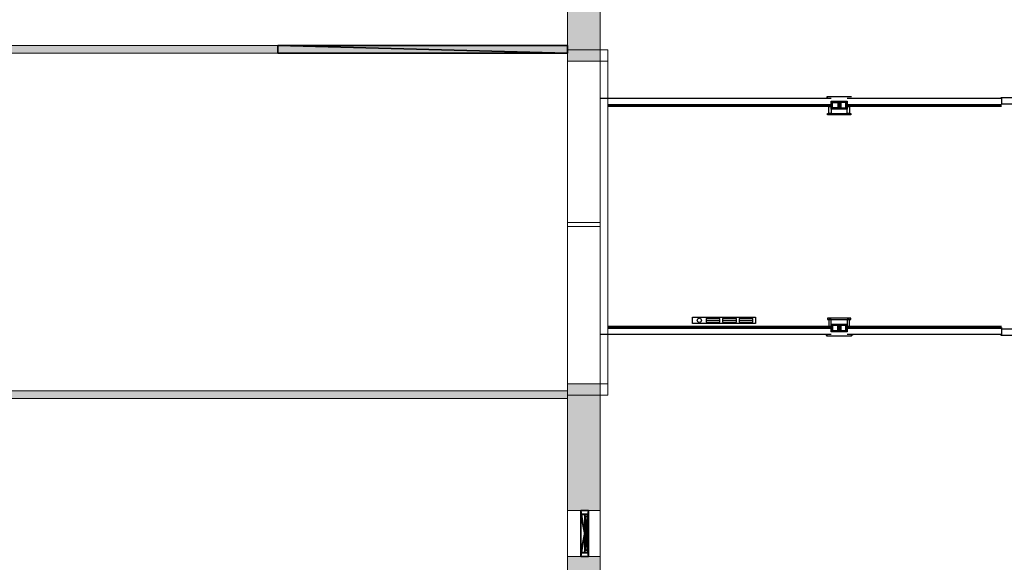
# Model space of a CAD drawing. Header units: inches. Extents: x 15 to 546804, y -66 to 267312.
# Tile 470 of 478: x 476859 to 489693, y 127630 to 134698. Entities that reach past the tile are written whole.
import ezdxf

# ---------------------------------------------------------------- set-up
doc = ezdxf.new("R2010")
doc.units = ezdxf.units.IN
doc.header["$MEASUREMENT"] = 0
doc.layers.add('A-1030-BE', color=7, linetype='Continuous')

# ---------------------------------------------------------------- blocks, each defined once
blk = doc.blocks.new('Component_22')
for p, q in [((0, 0), (0, 500)), ((0, 500), (0, 500, 500)), ((0, 500, 500), (0, 0, 500)), ((0, 500), (50, 500)), ((0, 500, 500), (50, 500, 500)), ((0, 470, 30), (0, 470, 470)), ((0, 30, 30), (0, 470, 30)), ((0, 470, 470), (0, 30, 470)), ((0, 470, 30), (50, 470, 30)), ((0, 470, 470), (50, 470, 470)), ((50, 0), (50, 500)), ((50, 500), (50, 500, 500)), ((50, 500, 500), (50, 0, 500)), ((50, 470, 30), (50, 470, 470)), ((50, 30, 30), (50, 470, 30)), ((50, 470, 470), (50, 30, 470)), ((0, 30, 470), (0, 30, 30)), ((0, 30, 30), (50, 30, 30)), ((0, 30, 470), (50, 30, 470)), ((0, 0, 500), (0, 0)), ((0, 0), (50, 0)), ((0, 0, 500), (50, 0, 500)), ((50, 30, 470), (50, 30, 30)), ((50, 0, 500), (50, 0))]:
    blk.add_line(p, q)
mesh = blk.add_polyface()
corners = [(0, 0, 500), (0, 30, 470), (0, 0), (0, 500, 500), (0, 470, 470), (0, 470, 30), (0, 30, 30), (0, 500)]
mesh.append_faces([[corners[k] for k in face] for face in [(0, 1, 2), (1, 3, 4), (4, 3, 5), (2, 6, 7), (6, 2, 1), (7, 5, 3)]], dxfattribs={"vtx0": -1, "vtx1": -1})
mesh.append_faces([[corners[k] for k in face] for face in [(1, 0, 3), (7, 6, 5)]], dxfattribs={"vtx0": -1, "vtx2": -1})
mesh = blk.add_polyface()
corners = [(50, 500), (0, 0), (0, 500), (50, 0)]
mesh.append_faces([[corners[k] for k in face] for face in [(0, 1, 2), (1, 0, 3)]], dxfattribs={"vtx0": -1})
mesh = blk.add_polyface()
corners = [(0, 500, 500), (50, 500), (0, 500), (50, 500, 500)]
mesh.append_faces([[corners[k] for k in face] for face in [(0, 1, 2), (1, 0, 3)]], dxfattribs={"vtx0": -1})
mesh = blk.add_polyface()
corners = [(50, 0, 500), (0, 500, 500), (0, 0, 500), (50, 500, 500)]
mesh.append_faces([[corners[k] for k in face] for face in [(0, 1, 2), (1, 0, 3)]], dxfattribs={"vtx0": -1})
mesh = blk.add_polyface()
corners = [(50, 470, 470), (0, 470, 30), (50, 470, 30), (0, 470, 470)]
mesh.append_faces([[corners[k] for k in face] for face in [(0, 1, 2), (1, 0, 3)]], dxfattribs={"vtx0": -1})
mesh = blk.add_polyface()
corners = [(50, 30, 30), (0, 470, 30), (0, 30, 30), (50, 470, 30)]
mesh.append_faces([[corners[k] for k in face] for face in [(0, 1, 2), (1, 0, 3)]], dxfattribs={"vtx0": -1})
mesh = blk.add_polyface()
corners = [(50, 470, 470), (0, 30, 470), (0, 470, 470), (50, 30, 470)]
mesh.append_faces([[corners[k] for k in face] for face in [(0, 1, 2), (1, 0, 3)]], dxfattribs={"vtx0": -1})
mesh = blk.add_polyface()
corners = [(50, 0), (50, 30, 30), (50, 0, 500), (50, 500), (50, 470, 30), (50, 470, 470), (50, 30, 470), (50, 500, 500)]
mesh.append_faces([[corners[k] for k in face] for face in [(0, 1, 2), (1, 3, 4), (4, 3, 5), (2, 6, 7), (6, 2, 1), (7, 5, 3)]], dxfattribs={"vtx0": -1, "vtx1": -1})
mesh.append_faces([[corners[k] for k in face] for face in [(1, 0, 3), (7, 6, 5)]], dxfattribs={"vtx0": -1, "vtx2": -1})
mesh = blk.add_polyface()
corners = [(0, 30, 470), (50, 30, 30), (0, 30, 30), (50, 30, 470)]
mesh.append_faces([[corners[k] for k in face] for face in [(0, 1, 2), (1, 0, 3)]], dxfattribs={"vtx0": -1})
mesh = blk.add_polyface()
corners = [(50, 0, 500), (0, 0), (50, 0), (0, 0, 500)]
mesh.append_faces([[corners[k] for k in face] for face in [(0, 1, 2), (1, 0, 3)]], dxfattribs={"vtx0": -1})
blk = doc.blocks.new('Group_26')
at = {"color": 8, "true_color": 0x6b767f}
for p, q in [((0, 0), (0, 0, 1800)), ((500, 0), (0, 0)), ((0, 0, 1800), (500, 0, 1800)), ((500, 0, 1800), (500, 0))]:
    blk.add_line(p, q, dxfattribs=at)
mesh = blk.add_polyface(dxfattribs=at)
corners = [(500, 0, 1800), (0, 0), (500, 0), (0, 0, 1800)]
mesh.append_faces([[corners[k] for k in face] for face in [(0, 1, 2), (1, 0, 3)]], dxfattribs={"vtx0": -1, "color": 8})
blk = doc.blocks.new('elekkachel2000')
for p, q in [((-410, -40), (-410, 40)), ((-410, 40), (410, 40)), ((-375, 25), (-375, -25)), ((-195, 25), (-375, 25)), ((-375, 0), (-195, 0)), ((-195, -25), (-195, 25)), ((-160, 25), (-160, -25)), ((20, 25), (-160, 25)), ((-160, 0), (20, 0)), ((20, -25), (20, 25)), ((55, 25), (55, -25)), ((235, 25), (55, 25)), ((55, 0), (235, 0)), ((235, -25), (235, 25)), ((410, 40), (410, -40)), ((410, -40), (-410, -40)), ((-375, -25), (-195, -25)), ((-160, -25), (20, -25)), ((55, -25), (235, -25))]:
    blk.add_line(p, q)
blk.add_circle((323, 0), 27)

msp = doc.modelspace()

# ---------------------------------------------------------------- hatches: boundary and pattern name
at = {"lineweight": 20}
h = msp.add_hatch(color=7, dxfattribs=at)
h.dxf.hatch_style = 1
h.paths.add_polyline_path([(483998, 134156), (484425, 134156), (484425, 135806), (483998, 135806)])
h = msp.add_hatch(color=7, dxfattribs=at)
h.dxf.hatch_style = 1
h.paths.add_polyline_path([(476623, 134263), (483998, 134263), (483998, 134363), (476623, 134363)])
h = msp.add_hatch(color=7, dxfattribs=at)
h.dxf.hatch_style = 1
h.paths.add_polyline_path([(483998, 128306), (484425, 128306), (484425, 129956), (483998, 129956)])
h = msp.add_hatch(color=7, dxfattribs=at)
h.dxf.hatch_style = 1
h.paths.add_polyline_path([(475409, 129763), (483998, 129763), (483998, 129863), (475409, 129863)])
h = msp.add_hatch(color=7, dxfattribs=at)
h.dxf.hatch_style = 1
h.paths.add_polyline_path([(484425, 127706), (483998, 127706), (483998, 127106), (484175, 127106), (484175, 127107), (484275, 127107), (484425, 127106)])

# ---------------------------------------------------------------- linework, layer by layer
at = {"color": 7, "lineweight": 20}
for p, q in [((483998, 141466, 7500), (483998, 132003, 7500)), ((483998, 132056), (483998, 141466)), ((483998, 141437, 300), (483998, 122866)), ((484425, 141466, 7500), (484425, 132003, 7500)), ((483998, 135806, 850), (483998, 134156, 850)), ((484425, 134156, 850), (484425, 135806, 850)), ((484425, 134306), (484425, 135506)), ((480223, 134363, 300), (476623, 134363, 300)), ((480223, 134363, 3500), (476623, 134363, 3500)), ((483998, 134363), (476623, 134363)), ((476623, 134263, 300), (480223, 134263, 300)), ((476623, 134263, 3500), (480223, 134263, 3500)), ((476623, 134263), (483998, 134263)), ((480223, 134263, 300), (480223, 134363, 300)), ((480223, 134263, 3500), (480223, 134363, 3500)), ((480223, 134363, 300), (480223, 134363, 3500)), ((480223, 134263, 300), (480223, 134263, 3500)), ((483998, 134263), (483998, 134363)), ((484425, 134306, 1000), (483998, 134306, 1000)), ((484425, 134306, 6500), (483998, 134306, 6500)), ((483998, 132056, 1000), (483998, 134306, 1000)), ((483998, 134306, 1000), (483998, 134306, 6500)), ((483998, 134306, 6500), (483998, 132003, 6500)), ((483998, 129806, 850), (483998, 134306, 850)), ((483998, 134306, 850), (483998, 134306, 6650)), ((483998, 134306, 6650), (483998, 129806, 6650)), ((483998, 134306, 6650), (484525, 134306, 6650)), ((483998, 134306, 850), (484525, 134306, 850)), ((484425, 132056, 1000), (484425, 134306, 1000)), ((484425, 132056), (484425, 134306)), ((484425, 134306, 6500), (484425, 132003, 6500)), ((484425, 134306, 1000), (484425, 134306, 6500)), ((484525, 134306, 6650), (484525, 129806, 6650)), ((484525, 129806, 850), (484525, 134306, 850)), ((484525, 134306, 850), (484525, 134306, 6650)), ((483998, 134156, 1000), (483998, 134156, 6500)), ((483998, 129956, 1000), (483998, 134156, 1000)), ((483998, 134156, 6500), (483998, 129956, 6500)), ((483998, 134156, 6500), (484525, 134156, 6500)), ((483998, 134156, 1000), (484525, 134156, 1000)), ((483998, 134156, 850), (484425, 134156, 850)), ((484425, 134156, 300), (484425, 129956, 300)), ((484425, 134156, 6430), (484425, 129956, 6430)), ((484425, 134156, 300), (484425, 134156, 6430)), ((484525, 134156, 6500), (484525, 129956, 6500)), ((484525, 134156, 1000), (484525, 134156, 6500)), ((484525, 129956, 1000), (484525, 134156, 1000)), ((484425, 133503, 6700), (484425, 133489, 6700)), ((484425, 132056, 1000), (483998, 132056, 1000)), ((483998, 132056), (484425, 132056)), ((483998, 132056, 1000), (483998, 132056)), ((483998, 132003, 7500), (484425, 132003, 7500)), ((483998, 132003, 6500), (484275, 132003, 6500)), ((483998, 132003, 7500), (483998, 132003, 6500)), ((484425, 132003, 6500), (484275, 132003, 6500)), ((483998, 129956, 6500), (483998, 129956, 1000)), ((483998, 129956, 6500), (484525, 129956, 6500)), ((483998, 129956, 1000), (484525, 129956, 1000)), ((484425, 129956, 300), (484425, 129956, 6430)), ((484525, 129956, 6500), (484525, 129956, 1000)), ((483998, 129863, 300), (475409, 129863, 300)), ((483998, 129863, 3500), (475409, 129863, 3500)), ((483998, 129863, 300), (475409, 129863, 300)), ((475409, 129763, 300), (483998, 129763, 300)), ((475409, 129763, 3500), (483998, 129763, 3500)), ((475409, 129763, 300), (483998, 129763, 300)), ((483998, 129763, 300), (483998, 129863, 300)), ((483998, 129763, 3500), (483998, 129863, 3500)), ((483998, 129863, 300), (483998, 129863, 3500)), ((483998, 129763, 300), (483998, 129863, 300)), ((483998, 129806, 6650), (483998, 129806, 850)), ((483998, 129806, 6650), (484525, 129806, 6650)), ((483998, 129806, 850), (484525, 129806, 850)), ((483998, 129763, 300), (483998, 129763, 3500)), ((484525, 129806, 6650), (484525, 129806, 850)), ((484425, 128306, 1017), (483998, 128306, 1017)), ((484425, 128306, 3600), (483998, 128306, 3600)), ((484425, 128306, 6500), (483998, 128306, 6500)), ((484125, 128306, 2917), (483998, 128306, 2917)), ((484425, 128306, 2917), (484125, 128306, 2917)), ((484425, 127706, 6500), (484425, 128306, 6500)), ((484425, 128306, 3600), (484425, 127706, 3600)), ((484425, 128306, 3600), (484425, 128306, 6500)), ((484425, 128306, 1017), (484425, 127706, 1017)), ((484425, 128306, 2917), (484425, 127706, 2917)), ((484425, 128306, 1017), (484425, 128306, 2917)), ((484425, 127706, 1017), (483998, 127706, 1017)), ((484425, 127706, 2917), (483998, 127706, 2917)), ((484425, 127706, 3600), (483998, 127706, 3600)), ((484425, 127706, 6500), (483998, 127706, 6500)), ((484425, 127706, 3600), (484425, 127706, 6500)), ((484425, 127706, 2917), (484425, 127706, 1017))]:
    msp.add_line(p, q, dxfattribs=at)
at = {"color": 7}
for p, q in [((483998, 134363, 300), (480223, 134363, 300)), ((480223, 134363, 300), (480223, 134263, 300)), ((483998, 134363, 3500), (480223, 134363, 3500)), ((480223, 134363, 3500), (480223, 134263, 3500)), ((480223, 134363, 300), (480223, 134363, 3500)), ((480223, 134263, 300), (483998, 134263, 300)), ((480223, 134263, 3500), (483998, 134263, 3500)), ((480223, 134263, 300), (480223, 134263, 3500)), ((483998, 134263, 300), (483998, 134363, 300)), ((483998, 134263, 3500), (483998, 134363, 3500)), ((483998, 134363, 300), (483998, 134363, 3500)), ((483998, 134263, 300), (483998, 134263, 3500)), ((484175, 128306, 3600), (484175, 128306, 6500)), ((484175, 127706, 3600), (484175, 128306, 3600)), ((484175, 128306, 6500), (484175, 127706, 6500)), ((484175, 128306, 3600), (484275, 128306, 3600)), ((484175, 128306, 6500), (484275, 128306, 6500)), ((484175, 128304, 1000), (484175, 128304, 2900)), ((484175, 127704, 1000), (484175, 128304, 1000)), ((484175, 128304, 2900), (484175, 127704, 2900)), ((484175, 128304, 1000), (484275, 128304, 1000)), ((484175, 128304, 2900), (484275, 128304, 2900)), ((484175, 127756, 6450), (484175, 128256, 6450)), ((484175, 128256, 6450), (484175, 128256, 3650)), ((484175, 128256, 3650), (484175, 127756, 3650)), ((484175, 128256, 6450), (484275, 128256, 6450)), ((484175, 128256, 3650), (484275, 128256, 3650)), ((484175, 127754, 2850), (484175, 128254, 2850)), ((484175, 128254, 2850), (484175, 128254, 1050)), ((484175, 128254, 1050), (484175, 127754, 1050)), ((484175, 128254, 2850), (484275, 128254, 2850)), ((484175, 128254, 1050), (484275, 128254, 1050)), ((484275, 127706, 3600), (484275, 128306, 3600)), ((484275, 128306, 3600), (484275, 128306, 6500)), ((484275, 128306, 6500), (484275, 127706, 6500)), ((484275, 127704, 1000), (484275, 128304, 1000)), ((484275, 128304, 1000), (484275, 128304, 2900)), ((484275, 128304, 2900), (484275, 127704, 2900)), ((484275, 127756, 6450), (484275, 128256, 6450)), ((484275, 128256, 6450), (484275, 128256, 5300)), ((484275, 128256, 3650), (484275, 127756, 3650)), ((484275, 128256, 5300), (484275, 128256, 4800)), ((484275, 128256, 4800), (484275, 128256, 3650)), ((484275, 127754, 2850), (484275, 128254, 2850)), ((484275, 128254, 2850), (484275, 128254, 1050)), ((484275, 128254, 1050), (484275, 127754, 1050)), ((484175, 127756, 3650), (484175, 127756, 6450)), ((484175, 127756, 6450), (484275, 127756, 6450)), ((484175, 127756, 3650), (484275, 127756, 3650)), ((484175, 127754, 1050), (484175, 127754, 2850)), ((484175, 127754, 2850), (484275, 127754, 2850)), ((484175, 127754, 1050), (484275, 127754, 1050)), ((484175, 127706, 6500), (484175, 127706, 3600)), ((484175, 127706, 3600), (484275, 127706, 3600)), ((484175, 127706, 6500), (484275, 127706, 6500)), ((484175, 127704, 2900), (484175, 127704, 1000)), ((484175, 127704, 1000), (484275, 127704, 1000)), ((484175, 127704, 2900), (484275, 127704, 2900)), ((484275, 127756, 3650), (484275, 127756, 4800)), ((484275, 127756, 4800), (484275, 127756, 5300)), ((484275, 127756, 5300), (484275, 127756, 6450)), ((484275, 127754, 1050), (484275, 127754, 2850)), ((484275, 127706, 6500), (484275, 127706, 3600)), ((484275, 127704, 2900), (484275, 127704, 1000))]:
    msp.add_line(p, q, dxfattribs=at)
at = {"color": 7, "lineweight": 20}
for points, invisible_edges in [([(483998, 132003, 7500), (483998, 141466, 7500), (483998, 140006, 6500)], 14), ([(483998, 141466), (483998, 132056), (483998, 140006, 1017)], 14), ([(483998, 141466, 7500), (483998, 132003, 7500), (484425, 141466, 7500)], 2), ([(484425, 132003, 7500), (484425, 141466, 7500), (483998, 132003, 7500)], 2), ([(483998, 132056), (483998, 141466), (484425, 132056)], 2), ([(484425, 141466), (484425, 132056), (483998, 141466)], 3), ([(484425, 132003, 7500), (484425, 140006, 6500), (484425, 141466, 7500)], 3), ([(484425, 134306), (484425, 132056), (484425, 141466)], 14), ([(484425, 135506), (484425, 134306), (484425, 141466)], 2), ([(483998, 139406, 6500), (483998, 132003, 7500), (483998, 140006, 6500)], 3), ([(483998, 139406, 1017), (483998, 140006, 1017), (483998, 132056)], 14), ([(484425, 139406, 6500), (484425, 140006, 6500), (484425, 132003, 7500)], 14), ([(483998, 138206, 6500), (483998, 132003, 7500), (483998, 138806, 6500)], 3), ([(483998, 138206, 1017), (483998, 138806, 1017), (483998, 132056)], 14), ([(484425, 138206, 6500), (484425, 138806, 6500), (484425, 132003, 7500)], 14), ([(484425, 137006, 6500), (484425, 137606, 6500), (484425, 132003, 7500)], 14), ([(484425, 135806, 6500), (484425, 136406, 6500), (484425, 132003, 7500)], 14), ([(483998, 134306, 6500), (483998, 135806, 3600), (483998, 134306, 1000)], 3), ([(484425, 134306), (484425, 135506), (484425, 134306, 6500)], 14), ([(480223, 134363, 3500), (476623, 134363, 300), (476623, 134363, 3500)], 1), ([(476623, 134363, 300), (480223, 134363, 3500), (480223, 134363, 300)], 1), ([(476623, 134363, 3500), (480223, 134263, 3500), (480223, 134363, 3500)], 1), ([(480223, 134263, 3500), (476623, 134363, 3500), (476623, 134263, 3500)], 1), ([(480223, 134263, 300), (476623, 134363, 300), (480223, 134363, 300)], 1), ([(476623, 134363, 300), (480223, 134263, 300), (476623, 134263, 300)], 1), ([(480223, 134263, 300), (476623, 134263, 3500), (476623, 134263, 300)], 1), ([(476623, 134263, 3500), (480223, 134263, 300), (480223, 134263, 3500)], 1), ([(480223, 134363, 3500), (480223, 134263, 300), (480223, 134363, 300)], 1), ([(480223, 134263, 300), (480223, 134363, 3500), (480223, 134263, 3500)], 1), ([(484425, 134306, 1000), (483998, 134306, 1000), (484425, 134306, 6500)], 2), ([(483998, 134306, 6500), (484425, 134306, 6500), (483998, 134306, 1000)], 2), ([(483998, 134306, 1000), (483998, 132056, 1000), (484425, 134306, 1000)], 2), ([(484425, 132056, 1000), (484425, 134306, 1000), (483998, 132056, 1000)], 2), ([(483998, 132003, 6500), (483998, 134306, 6500), (484275, 132003, 6500)], 2), ([(484425, 134306, 6500), (484275, 132003, 6500), (483998, 134306, 6500)], 3), ([(484525, 134306, 850), (483998, 129806, 850), (483998, 134306, 850)], 1), ([(483998, 129806, 850), (484525, 134306, 850), (484525, 129806, 850)], 1), ([(483998, 129956, 6500), (483998, 129806, 6650), (483998, 134306, 6650)], 13), ([(483998, 129956, 6500), (483998, 134306, 6650), (483998, 134156, 6500)], 3), ([(483998, 134156, 6500), (483998, 134306, 6650), (483998, 134156, 1000)], 3), ([(483998, 129806, 850), (483998, 129956, 1000), (483998, 134306, 850)], 3), ([(483998, 134306, 850), (483998, 129956, 1000), (483998, 134156, 1000)], 13), ([(483998, 134306, 850), (483998, 134156, 1000), (483998, 134306, 6650)], 3), ([(484525, 129806, 6650), (483998, 134306, 6650), (483998, 129806, 6650)], 1), ([(483998, 134306, 6650), (484525, 129806, 6650), (484525, 134306, 6650)], 1), ([(483998, 134306, 6650), (484525, 134306, 850), (483998, 134306, 850)], 1), ([(484525, 134306, 850), (483998, 134306, 6650), (484525, 134306, 6650)], 1), ([(483998, 132003, 6500), (483998, 132003, 7500), (483998, 134306, 6500)], 2), ([(483998, 132056, 1000), (483998, 134306, 1000), (483998, 132056)], 2), ([(484425, 132003, 6500), (484275, 132003, 6500), (484425, 134306, 6500)], 2), ([(484425, 134306), (484425, 134306, 6500), (484425, 134306, 1000)], 1), ([(484425, 132003, 6500), (484425, 134306, 6500), (484425, 132003, 7500)], 2), ([(484425, 134306), (484425, 134306, 1000), (484425, 132056)], 2), ([(484425, 132056, 1000), (484425, 132056), (484425, 134306, 1000)], 2), ([(484525, 129956, 1000), (484525, 129806, 850), (484525, 134306, 850)], 13), ([(484525, 129956, 1000), (484525, 134306, 850), (484525, 134156, 1000)], 3), ([(484525, 134156, 1000), (484525, 134306, 850), (484525, 134306, 6650)], 13), ([(484525, 129806, 6650), (484525, 129956, 6500), (484525, 134306, 6650)], 3), ([(484525, 134306, 6650), (484525, 129956, 6500), (484525, 134156, 6500)], 13), ([(484525, 134306, 6650), (484525, 134156, 6500), (484525, 134156, 1000)], 13), ([(484525, 134156, 6500), (483998, 129956, 6500), (483998, 134156, 6500)], 1), ([(483998, 129956, 6500), (484525, 134156, 6500), (484525, 129956, 6500)], 1), ([(484525, 129956, 1000), (483998, 134156, 1000), (483998, 129956, 1000)], 1), ([(483998, 134156, 1000), (484525, 129956, 1000), (484525, 134156, 1000)], 1), ([(484525, 134156, 6500), (483998, 134156, 1000), (484525, 134156, 1000)], 1), ([(483998, 134156, 1000), (484525, 134156, 6500), (483998, 134156, 6500)], 1), ([(483998, 132056), (483998, 122593), (484425, 132056)], 2), ([(484425, 122593), (484425, 132056), (483998, 122593)], 2), ([(484425, 132056), (484425, 132056, 1000), (483998, 132056)], 2), ([(483998, 132056, 1000), (483998, 132056), (484425, 132056, 1000)], 2), ([(483998, 132003, 6500), (484275, 132003, 6500), (484425, 132003, 7500)], 14), ([(483998, 132003, 7500), (483998, 132003, 6500), (484425, 132003, 7500)], 2), ([(484425, 132003, 6500), (484425, 132003, 7500), (484275, 132003, 6500)], 2), ([(483998, 129806, 6650), (483998, 129956, 6500), (483998, 129806, 850)], 3), ([(483998, 129956, 1000), (483998, 129806, 850), (483998, 129956, 6500)], 3), ([(483998, 129956, 6500), (484525, 129956, 1000), (483998, 129956, 1000)], 1), ([(484525, 129956, 1000), (483998, 129956, 6500), (484525, 129956, 6500)], 1), ([(484525, 129806, 850), (484525, 129956, 1000), (484525, 129956, 6500)], 13), ([(484525, 129956, 6500), (484525, 129806, 6650), (484525, 129806, 850)], 13), ([(483998, 129863, 3500), (475409, 129863, 300), (475409, 129863, 3500)], 1), ([(475409, 129863, 300), (483998, 129863, 3500), (483998, 129863, 300)], 1), ([(475409, 129763, 3500), (483998, 129863, 3500), (475409, 129863, 3500)], 1), ([(483998, 129863, 3500), (475409, 129763, 3500), (483998, 129763, 3500)], 1), ([(483998, 129763, 300), (475409, 129863, 300), (483998, 129863, 300)], 1), ([(475409, 129863, 300), (483998, 129763, 300), (475409, 129763, 300)], 1), ([(483998, 129763, 300), (475409, 129763, 3500), (475409, 129763, 300)], 1), ([(475409, 129763, 3500), (483998, 129763, 300), (483998, 129763, 3500)], 1), ([(483998, 129863, 3500), (483998, 129763, 300), (483998, 129863, 300)], 1), ([(483998, 129763, 300), (483998, 129863, 3500), (483998, 129763, 3500)], 1), ([(484525, 129806, 6650), (483998, 129806, 850), (484525, 129806, 850)], 1), ([(483998, 129806, 850), (484525, 129806, 6650), (483998, 129806, 6650)], 1), ([(484425, 128306, 2917), (483998, 128306, 1017), (484425, 128306, 1017)], 1), ([(483998, 128306, 2917), (484425, 128306, 2917), (484125, 128306, 2917)], 1), ([(484425, 127706, 1017), (483998, 128306, 1017), (483998, 127706, 1017)], 1), ([(483998, 128306, 1017), (484425, 127706, 1017), (484425, 128306, 1017)], 1), ([(484125, 128306, 2917), (483998, 127706, 2917), (483998, 128306, 2917)], 1), ([(483998, 127706, 2917), (484125, 128306, 2917), (484425, 127706, 2917)], 3), ([(484425, 128306, 6500), (483998, 128306, 3600), (484425, 128306, 3600)], 1), ([(483998, 128306, 3600), (484425, 128306, 6500), (483998, 128306, 6500)], 1), ([(484425, 128306, 6500), (483998, 127706, 6500), (483998, 128306, 6500)], 1), ([(483998, 127706, 6500), (484425, 128306, 6500), (484425, 127706, 6500)], 1), ([(484425, 127706, 3600), (483998, 128306, 3600), (483998, 127706, 3600)], 1), ([(483998, 128306, 3600), (484425, 127706, 3600), (484425, 128306, 3600)], 1), ([(484425, 127706, 2917), (484125, 128306, 2917), (484425, 128306, 2917)], 1), ([(483998, 127706, 1017), (484425, 127706, 2917), (484425, 127706, 1017)], 1), ([(484425, 127706, 2917), (483998, 127706, 1017), (483998, 127706, 2917)], 1), ([(483998, 127706, 3600), (484425, 127706, 6500), (484425, 127706, 3600)], 1), ([(484425, 127706, 6500), (483998, 127706, 3600), (483998, 127706, 6500)], 1)]:
    msp.add_3dface(points, dxfattribs=dict(at, invisible_edges=invisible_edges))
at = {"layer": 'A-1030-BE', "color": 7, "linetype": 'Continuous', "lineweight": 25, "ltscale": 10}
for p, q in [((487436, 133671, 850), (484425, 133671, 850)), ((489657, 133671, 850), (487646, 133671, 850)), ((491455, 133681, 850), (489647, 133681, 850)), ((489647, 133681, 850), (489647, 133671, 850)), ((489657, 133671, 850), (489647, 133671, 850)), ((489657, 133671, 850), (489657, 133601, 850)), ((487436, 133591, 850), (484525, 133591, 850)), ((487436, 133578, 850), (484525, 133578, 850)), ((487436, 133566, 850), (484525, 133566, 850)), ((489657, 133591, 850), (487646, 133591, 850)), ((489657, 133578, 850), (487646, 133578, 850)), ((489657, 133566, 850), (487646, 133566, 850)), ((489657, 133601, 850), (491445, 133601, 850)), ((487436, 130701, 850), (484525, 130701, 850)), ((487436, 130689, 850), (484525, 130689, 850)), ((487436, 130677, 850), (484525, 130677, 850)), ((489657, 130701, 850), (487646, 130701, 850)), ((489657, 130689, 850), (487646, 130689, 850)), ((489657, 130677, 850), (487646, 130677, 850)), ((489657, 130689, 850), (489657, 130597, 850)), ((491445, 130666, 850), (489657, 130666, 850)), ((489657, 130666, 850), (489657, 130597, 850)), ((487436, 130597, 850), (484425, 130597, 850)), ((489657, 130597, 850), (487646, 130597, 850)), ((489647, 130597, 850), (489647, 130587, 850)), ((489647, 130597, 850), (489657, 130597, 850)), ((489647, 130587, 850), (491455, 130587, 850))]:
    msp.add_line(p, q, dxfattribs=at)
at = {"layer": 'A-1030-BE', "color": 7}
for p, q in [((487382, 133671, 850), (487361, 133671, 850)), ((487381, 133672, 850), (487362, 133672, 850)), ((487381, 133671, 850), (487362, 133671, 850)), ((487381, 133694, 850), (487381, 133672, 850)), ((487701, 133694, 850), (487381, 133694, 850)), ((487382, 133693, 850), (487382, 133671, 850)), ((487700, 133693, 850), (487382, 133693, 850)), ((487382, 130596, 850), (487361, 130596, 850)), ((487381, 130597, 850), (487362, 130597, 850)), ((487381, 130595, 850), (487362, 130595, 850)), ((487381, 130574, 850), (487381, 130595, 850)), ((487701, 130574, 850), (487381, 130574, 850)), ((487382, 130574, 850), (487382, 130596, 850)), ((487700, 130574, 850), (487382, 130574, 850))]:
    msp.add_line(p, q, dxfattribs=at)
at = {"layer": 'A-1030-BE'}
for p, q in [((487700, 130574, 850), (487700, 130596, 850)), ((487700, 130596, 850), (487721, 130596, 850)), ((487701, 130597, 850), (487720, 130597, 850)), ((487701, 130574, 850), (487701, 130595, 850)), ((487701, 130595, 850), (487720, 130595, 850))]:
    msp.add_line(p, q, dxfattribs=at)
at = {"layer": 'A-1030-BE', "color": 7, "linetype": 'Continuous', "lineweight": 25, "ltscale": 10, "elevation": 850}
for points in [[(487436, 133638), (487540, 133638), (487540, 133534), (487436, 133534)], [(487528, 133546), (487448, 133546), (487448, 133626), (487528, 133626)], [(487522, 133552), (487454, 133552), (487454, 133620), (487522, 133620)], [(487542, 133638), (487646, 133638), (487646, 133534), (487542, 133534)], [(487634, 133626), (487554, 133626), (487554, 133546), (487634, 133546)], [(487628, 133620), (487560, 133620), (487560, 133552), (487628, 133552)], [(487694, 133458), (487388, 133458), (487388, 133476), (487694, 133476)], [(487436, 133476), (487406, 133476), (487406, 133566), (487436, 133566)], [(487676, 133476), (487646, 133476), (487646, 133566), (487676, 133566)], [(487694, 130809), (487388, 130809), (487388, 130791), (487694, 130791)], [(487436, 130791), (487406, 130791), (487406, 130701), (487436, 130701)], [(487676, 130791), (487646, 130791), (487646, 130701), (487676, 130701)], [(487436, 130734), (487540, 130734), (487540, 130630), (487436, 130630)], [(487528, 130722), (487448, 130722), (487448, 130642), (487528, 130642)], [(487522, 130716), (487454, 130716), (487454, 130648), (487522, 130648)], [(487542, 130734), (487646, 130734), (487646, 130630), (487542, 130630)], [(487634, 130722), (487554, 130722), (487554, 130642), (487634, 130642)], [(487628, 130716), (487560, 130716), (487560, 130648), (487628, 130648)]]:
    msp.add_lwpolyline(points, close=True, dxfattribs=at)
at = {"layer": 'A-1030-BE', "color": 7}
for centre in [(487362, 133671, 850), (487362, 130596, 850)]:
    msp.add_arc(centre, 0.7, 90, 270, dxfattribs=at)
at = {"layer": 'A-1030-BE'}
msp.add_arc((487720, 130596, 850), 0.7, 270, 90, dxfattribs=at)

# ---------------------------------------------------------------- block references
at = {"color": 7, "xscale": -1}
for name, p, rotation in [('Group_26', (484175, 127754, 1050), 270), ('Component_22', (484225, 128256, 4800), 180)]:
    msp.add_blockref(name, p, dxfattribs=dict(at, rotation=rotation))
at = {"layer": 'A-1030-BE', "color": 7, "linetype": 'Continuous', "lineweight": 25, "ltscale": 10, "rotation": 180}
msp.add_blockref('elekkachel2000', (486040, 130781, 850), dxfattribs=at)

# ---------------------------------------------------------------- meshes
at = {"color": 7}
mesh = msp.add_polyface(dxfattribs=at)
corners = [(483998, 134263, 300), (480223, 134363, 300), (483998, 134363, 300), (480223, 134263, 300)]
mesh.append_faces([[corners[k] for k in face] for face in [(0, 1, 2), (1, 0, 3)]], dxfattribs={"vtx0": -1, "color": 7})
mesh = msp.add_polyface(dxfattribs=at)
corners = [(480223, 134363, 3500), (483998, 134263, 3500), (483998, 134363, 3500), (480223, 134263, 3500)]
mesh.append_faces([[corners[k] for k in face] for face in [(0, 1, 2), (1, 0, 3)]], dxfattribs={"vtx0": -1, "color": 7})
mesh = msp.add_polyface(dxfattribs=at)
corners = [(483998, 134363, 3500), (480223, 134363, 300), (480223, 134363, 3500), (483998, 134363, 300)]
mesh.append_faces([[corners[k] for k in face] for face in [(0, 1, 2), (1, 0, 3)]], dxfattribs={"vtx0": -1, "color": 7})
mesh = msp.add_polyface(dxfattribs=at)
corners = [(480223, 134263, 3500), (480223, 134363, 300), (480223, 134263, 300), (480223, 134363, 3500)]
mesh.append_faces([[corners[k] for k in face] for face in [(0, 1, 2), (1, 0, 3)]], dxfattribs={"vtx0": -1, "color": 7})
mesh = msp.add_polyface(dxfattribs=at)
corners = [(483998, 134263, 300), (480223, 134263, 3500), (480223, 134263, 300), (483998, 134263, 3500)]
mesh.append_faces([[corners[k] for k in face] for face in [(0, 1, 2), (1, 0, 3)]], dxfattribs={"vtx0": -1, "color": 7})
mesh = msp.add_polyface(dxfattribs=at)
corners = [(483998, 134363, 3500), (483998, 134263, 300), (483998, 134363, 300), (483998, 134263, 3500)]
mesh.append_faces([[corners[k] for k in face] for face in [(0, 1, 2), (1, 0, 3)]], dxfattribs={"vtx0": -1, "color": 7})
mesh = msp.add_polyface(dxfattribs=at)
corners = [(484275, 128306, 3600), (484175, 127706, 3600), (484275, 127706, 3600), (484175, 128306, 3600)]
mesh.append_faces([[corners[k] for k in face] for face in [(2, 1, 0), (3, 0, 1)]], dxfattribs={"vtx1": -1, "color": 7})
mesh = msp.add_polyface(dxfattribs=at)
corners = [(484175, 128306, 6500), (484275, 127706, 6500), (484175, 127706, 6500), (484275, 128306, 6500)]
mesh.append_faces([[corners[k] for k in face] for face in [(2, 1, 0), (3, 0, 1)]], dxfattribs={"vtx1": -1, "color": 7})
mesh = msp.add_polyface(dxfattribs=at)
corners = [(484275, 128306, 3600), (484175, 128306, 6500), (484175, 128306, 3600), (484275, 128306, 6500)]
mesh.append_faces([[corners[k] for k in face] for face in [(2, 1, 0), (3, 0, 1)]], dxfattribs={"vtx1": -1, "color": 7})
mesh = msp.add_polyface(dxfattribs=at)
corners = [(484175, 128306, 3600), (484175, 128256, 3650), (484175, 127706, 3600), (484175, 128306, 6500), (484175, 128256, 6450), (484175, 127756, 6450), (484175, 127756, 3650), (484175, 127706, 6500)]
mesh.append_faces([[corners[k] for k in face] for face in [(2, 1, 0), (4, 3, 1), (5, 3, 4), (7, 6, 2), (1, 2, 6), (3, 5, 7)]], dxfattribs={"vtx0": -1, "vtx1": -1, "color": 7})
mesh.append_faces([[corners[k] for k in face] for face in [(3, 0, 1), (5, 6, 7)]], dxfattribs={"vtx1": -1, "vtx2": -1, "color": 7})
mesh = msp.add_polyface(dxfattribs=at)
corners = [(484175, 128304, 1000), (484175, 128254, 1050), (484175, 127704, 1000), (484175, 128304, 2900), (484175, 128254, 2850), (484175, 127754, 2850), (484175, 127754, 1050), (484175, 127704, 2900)]
mesh.append_faces([[corners[k] for k in face] for face in [(2, 1, 0), (4, 3, 1), (5, 3, 4), (7, 6, 2), (1, 2, 6), (3, 5, 7)]], dxfattribs={"vtx0": -1, "vtx1": -1, "color": 7})
mesh.append_faces([[corners[k] for k in face] for face in [(3, 0, 1), (5, 6, 7)]], dxfattribs={"vtx1": -1, "vtx2": -1, "color": 7})
mesh = msp.add_polyface(dxfattribs=at)
corners = [(484275, 128304, 1000), (484175, 127704, 1000), (484275, 127704, 1000), (484175, 128304, 1000)]
mesh.append_faces([[corners[k] for k in face] for face in [(2, 1, 0), (3, 0, 1)]], dxfattribs={"vtx1": -1, "color": 7})
mesh = msp.add_polyface(dxfattribs=at)
corners = [(484275, 128304, 1000), (484175, 128304, 2900), (484175, 128304, 1000), (484275, 128304, 2900)]
mesh.append_faces([[corners[k] for k in face] for face in [(2, 1, 0), (3, 0, 1)]], dxfattribs={"vtx1": -1, "color": 7})
mesh = msp.add_polyface(dxfattribs=at)
corners = [(484175, 128304, 2900), (484275, 127704, 2900), (484175, 127704, 2900), (484275, 128304, 2900)]
mesh.append_faces([[corners[k] for k in face] for face in [(2, 1, 0), (3, 0, 1)]], dxfattribs={"vtx1": -1, "color": 7})
mesh = msp.add_polyface(dxfattribs=at)
corners = [(484275, 128256, 6450), (484175, 127756, 6450), (484275, 127756, 6450), (484175, 128256, 6450)]
mesh.append_faces([[corners[k] for k in face] for face in [(2, 1, 0), (3, 0, 1)]], dxfattribs={"vtx1": -1, "color": 7})
mesh = msp.add_polyface(dxfattribs=at)
corners = [(484175, 128256, 3650), (484275, 127756, 3650), (484175, 127756, 3650), (484275, 128256, 3650)]
mesh.append_faces([[corners[k] for k in face] for face in [(2, 1, 0), (3, 0, 1)]], dxfattribs={"vtx1": -1, "color": 7})
mesh = msp.add_polyface(dxfattribs=at)
corners = [(484275, 128256, 6450), (484175, 128256, 3650), (484175, 128256, 6450), (484275, 128256, 3650), (484275, 128256, 5300), (484275, 128256, 4800)]
mesh.append_faces([[corners[k] for k in face] for face in [(3, 0, 1)]], dxfattribs={"vtx0": -1, "vtx1": -1, "color": 7})
mesh.append_faces([[corners[k] for k in face] for face in [(2, 1, 0), (5, 4, 3)]], dxfattribs={"vtx1": -1, "color": 7})
mesh.append_faces([[corners[k] for k in face] for face in [(4, 0, 3)]], dxfattribs={"vtx1": -1, "vtx2": -1, "color": 7})
mesh = msp.add_polyface(dxfattribs=at)
corners = [(484175, 128256, 6450), (484175, 127756, 3650), (484175, 128256, 3650), (484175, 127756, 6450)]
mesh.append_faces([[corners[k] for k in face] for face in [(2, 1, 0), (3, 0, 1)]], dxfattribs={"vtx1": -1, "color": 7})
mesh = msp.add_polyface(dxfattribs=at)
corners = [(484275, 128254, 2850), (484175, 127754, 2850), (484275, 127754, 2850), (484175, 128254, 2850)]
mesh.append_faces([[corners[k] for k in face] for face in [(2, 1, 0), (3, 0, 1)]], dxfattribs={"vtx1": -1, "color": 7})
mesh = msp.add_polyface(dxfattribs=at)
corners = [(484275, 128254, 2850), (484175, 128254, 1050), (484175, 128254, 2850), (484275, 128254, 1050)]
mesh.append_faces([[corners[k] for k in face] for face in [(2, 1, 0), (3, 0, 1)]], dxfattribs={"vtx1": -1, "color": 7})
mesh = msp.add_polyface(dxfattribs=at)
corners = [(484175, 128254, 1050), (484275, 127754, 1050), (484175, 127754, 1050), (484275, 128254, 1050)]
mesh.append_faces([[corners[k] for k in face] for face in [(2, 1, 0), (3, 0, 1)]], dxfattribs={"vtx1": -1, "color": 7})
mesh = msp.add_polyface(dxfattribs=at)
corners = [(484275, 127706, 3600), (484275, 127756, 3650), (484275, 128306, 3600), (484275, 127706, 6500), (484275, 127756, 4800), (484275, 127756, 5300), (484275, 127756, 6450), (484275, 128256, 6450), (484275, 128256, 3650), (484275, 128306, 6500), (484275, 128256, 4800), (484275, 128256, 5300)]
mesh.append_faces([[corners[k] for k in face] for face in [(2, 1, 0), (4, 3, 1), (5, 3, 4), (6, 3, 5), (7, 3, 6), (9, 8, 2), (1, 2, 8), (3, 7, 9)]], dxfattribs={"vtx0": -1, "vtx1": -1, "color": 7})
mesh.append_faces([[corners[k] for k in face] for face in [(3, 0, 1), (10, 8, 9), (11, 10, 9), (7, 11, 9)]], dxfattribs={"vtx1": -1, "vtx2": -1, "color": 7})
mesh = msp.add_polyface(dxfattribs=at)
corners = [(484275, 127704, 1000), (484275, 127754, 1050), (484275, 128304, 1000), (484275, 127704, 2900), (484275, 127754, 2850), (484275, 128254, 2850), (484275, 128254, 1050), (484275, 128304, 2900)]
mesh.append_faces([[corners[k] for k in face] for face in [(2, 1, 0), (4, 3, 1), (5, 3, 4), (7, 6, 2), (1, 2, 6), (3, 5, 7)]], dxfattribs={"vtx0": -1, "vtx1": -1, "color": 7})
mesh.append_faces([[corners[k] for k in face] for face in [(3, 0, 1), (5, 6, 7)]], dxfattribs={"vtx1": -1, "vtx2": -1, "color": 7})
mesh = msp.add_polyface(dxfattribs=at)
corners = [(484275, 127756, 3650), (484175, 127756, 6450), (484175, 127756, 3650), (484275, 127756, 6450), (484275, 127756, 4800), (484275, 127756, 5300)]
mesh.append_faces([[corners[k] for k in face] for face in [(3, 0, 1)]], dxfattribs={"vtx0": -1, "vtx1": -1, "color": 7})
mesh.append_faces([[corners[k] for k in face] for face in [(2, 1, 0), (5, 4, 3)]], dxfattribs={"vtx1": -1, "color": 7})
mesh.append_faces([[corners[k] for k in face] for face in [(4, 0, 3)]], dxfattribs={"vtx1": -1, "vtx2": -1, "color": 7})
mesh = msp.add_polyface(dxfattribs=at)
corners = [(484275, 127754, 1050), (484175, 127754, 2850), (484175, 127754, 1050), (484275, 127754, 2850)]
mesh.append_faces([[corners[k] for k in face] for face in [(2, 1, 0), (3, 0, 1)]], dxfattribs={"vtx1": -1, "color": 7})
mesh = msp.add_polyface(dxfattribs=at)
corners = [(484275, 127706, 6500), (484175, 127706, 3600), (484175, 127706, 6500), (484275, 127706, 3600)]
mesh.append_faces([[corners[k] for k in face] for face in [(2, 1, 0), (3, 0, 1)]], dxfattribs={"vtx1": -1, "color": 7})
mesh = msp.add_polyface(dxfattribs=at)
corners = [(484275, 127704, 2900), (484175, 127704, 1000), (484175, 127704, 2900), (484275, 127704, 1000)]
mesh.append_faces([[corners[k] for k in face] for face in [(2, 1, 0), (3, 0, 1)]], dxfattribs={"vtx1": -1, "color": 7})

doc.saveas('drawing.dxf')
